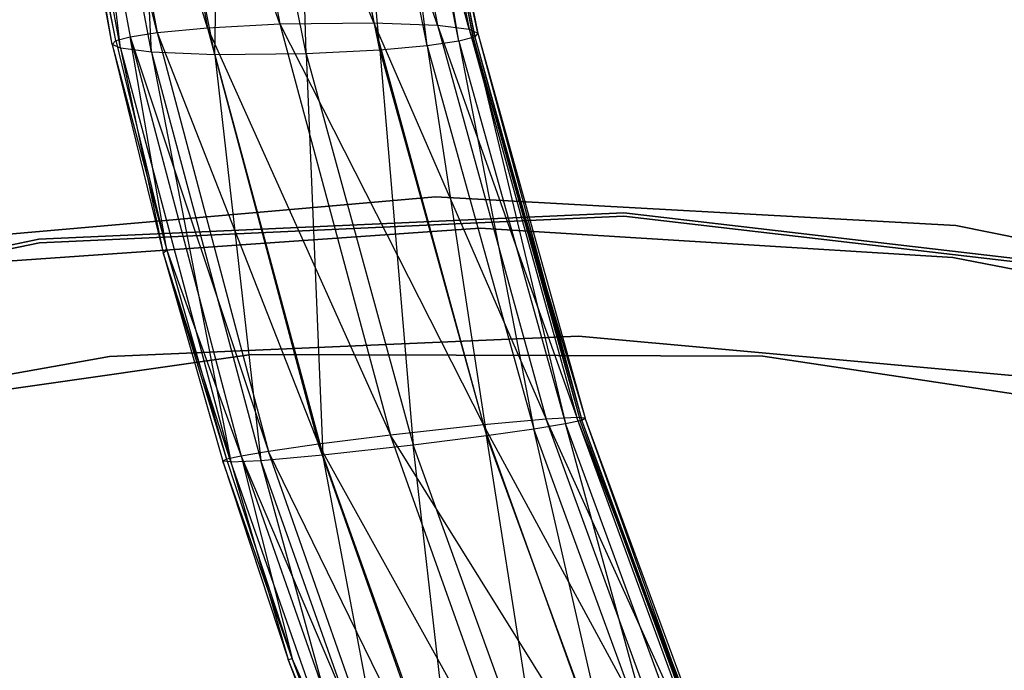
# Model space of a CAD drawing. Extents: x -91 to 91, y -91 to 262.
# Tile 363 of 480: x -7 to 7, y 45 to 54. Entities that reach past the tile are written whole.
import ezdxf

# ---------------------------------------------------------------- set-up
doc = ezdxf.new("R2010")
doc.units = 0
doc.header["$LTSCALE"] = 25.4
doc.layers.get('0').update_dxf_attribs({"linetype": 'CONTINUOUS'})

# ---------------------------------------------------------------- blocks, each defined once
blk = doc.blocks.new('ETE0_STL_1')
at = {"color": 0}
for p, q in [((-3.016, 53.667, 14.387), (-5.232, 59.964, 13.898)), ((-5.232, 59.964, 13.898), (-4.032, 53.614, 14.345)), ((-3.016, 53.667, 14.387), (-5.232, 59.964, 13.898)), ((-5.232, 59.964, 13.898), (-4.032, 53.614, 14.345)), ((-4.737, 53.547, 14.069), (-6.314, 59.877, 13.274)), ((-6.314, 59.877, 13.274), (-5.117, 53.488, 13.732)), ((-4.737, 53.547, 14.069), (-6.314, 59.877, 13.274)), ((-6.314, 59.877, 13.274), (-5.117, 53.488, 13.732)), ((-4.032, 53.614, 14.345), (-5.936, 59.93, 13.614)), ((-5.936, 59.93, 13.614), (-4.737, 53.547, 14.069)), ((-4.032, 53.614, 14.345), (-5.936, 59.93, 13.614)), ((-5.936, 59.93, 13.614), (-4.737, 53.547, 14.069)), ((-1.699, 53.683, 14.002), (-4.215, 59.949, 13.957)), ((-4.215, 59.949, 13.957), (-3.016, 53.667, 14.387)), ((-1.699, 53.683, 14.002), (-4.215, 59.949, 13.957)), ((-4.215, 59.949, 13.957), (-3.016, 53.667, 14.387)), ((-0.803, 53.648, 13.363), (-2.895, 59.848, 13.596)), ((-2.895, 59.848, 13.596), (-1.699, 53.683, 14.002)), ((-0.803, 53.648, 13.363), (-2.895, 59.848, 13.596)), ((-2.895, 59.848, 13.596), (-1.699, 53.683, 14.002)), ((-5.367, 53.38, 12.936), (-6.56, 59.738, 12.482)), ((-5.367, 53.38, 12.936), (-6.56, 59.738, 12.482)), ((-5.319, 53.432, 13.345), (-6.56, 59.738, 12.482)), ((-5.319, 53.432, 13.345), (-6.56, 59.738, 12.482)), ((-5.319, 53.432, 13.345), (-6.514, 59.812, 12.888)), ((-5.319, 53.432, 13.345), (-6.514, 59.812, 12.888)), ((-0.36, 53.591, 12.72), (-1.996, 59.711, 12.976)), ((-1.996, 59.711, 12.976), (-0.803, 53.648, 13.363)), ((-0.36, 53.591, 12.72), (-1.996, 59.711, 12.976)), ((-1.996, 59.711, 12.976), (-0.803, 53.648, 13.363)), ((-5.25, 53.326, 12.45), (-6.44, 59.647, 12.002)), ((-5.25, 53.326, 12.45), (-6.44, 59.647, 12.002)), ((-5.367, 53.38, 12.936), (-6.44, 59.647, 12.002)), ((-5.367, 53.38, 12.936), (-6.44, 59.647, 12.002)), ((-0.239, 53.537, 12.231), (-1.549, 59.583, 12.347)), ((-1.549, 59.583, 12.347), (-0.36, 53.591, 12.72)), ((-0.239, 53.537, 12.231), (-1.549, 59.583, 12.347)), ((-1.549, 59.583, 12.347), (-0.36, 53.591, 12.72)), ((-4.815, 53.269, 11.809), (-6.001, 59.52, 11.374)), ((-4.815, 53.269, 11.809), (-6.001, 59.52, 11.374)), ((-5.25, 53.326, 12.45), (-6.001, 59.52, 11.374)), ((-5.25, 53.326, 12.45), (-6.001, 59.52, 11.374)), ((-1.485, 59.408, 11.402), (-0.302, 53.478, 11.765)), ((-0.505, 53.425, 11.407), (-1.485, 59.408, 11.402)), ((-1.485, 59.408, 11.402), (-0.302, 53.478, 11.765)), ((-0.505, 53.425, 11.407), (-1.485, 59.408, 11.402)), ((-0.302, 53.478, 11.765), (-1.465, 59.419, 11.465)), ((-1.465, 59.419, 11.465), (-0.282, 53.486, 11.829)), ((-0.302, 53.478, 11.765), (-1.465, 59.419, 11.465)), ((-1.465, 59.419, 11.465), (-0.282, 53.486, 11.829)), ((-0.282, 53.486, 11.829), (-1.424, 59.492, 11.865)), ((-1.424, 59.492, 11.865), (-0.239, 53.537, 12.231)), ((-0.282, 53.486, 11.829), (-1.424, 59.492, 11.865)), ((-1.424, 59.492, 11.865), (-0.239, 53.537, 12.231)), ((-3.93, 53.234, 11.168), (-5.112, 59.383, 10.753)), ((-3.93, 53.234, 11.168), (-5.112, 59.383, 10.753)), ((-4.815, 53.269, 11.809), (-5.112, 59.383, 10.753)), ((-4.815, 53.269, 11.809), (-5.112, 59.383, 10.753)), ((-3.93, 53.234, 11.168), (-3.828, 59.282, 10.387)), ((-3.93, 53.234, 11.168), (-3.828, 59.282, 10.387)), ((-2.649, 53.247, 10.778), (-3.828, 59.282, 10.387)), ((-2.649, 53.247, 10.778), (-3.828, 59.282, 10.387)), ((-0.95, 53.359, 11.041), (-2.129, 59.291, 10.674)), ((-0.95, 53.359, 11.041), (-2.129, 59.291, 10.674)), ((-1.615, 53.299, 10.805), (-2.129, 59.291, 10.674)), ((-1.615, 53.299, 10.805), (-2.129, 59.291, 10.674)), ((-0.505, 53.425, 11.407), (-1.685, 59.347, 11.044)), ((-0.505, 53.425, 11.407), (-1.685, 59.347, 11.044)), ((-0.95, 53.359, 11.041), (-1.685, 59.347, 11.044)), ((-0.95, 53.359, 11.041), (-1.685, 59.347, 11.044)), ((-1.615, 53.299, 10.805), (-2.793, 59.263, 10.43)), ((-1.615, 53.299, 10.805), (-2.793, 59.263, 10.43)), ((-2.649, 53.247, 10.778), (-2.793, 59.263, 10.43)), ((-2.649, 53.247, 10.778), (-2.793, 59.263, 10.43)), ((-4.737, 53.547, 14.069), (-4.032, 53.614, 14.345)), ((-4.737, 53.547, 14.069), (-4.032, 53.614, 14.345)), ((-4.032, 53.614, 14.345), (-3.016, 53.667, 14.387)), ((-4.032, 53.614, 14.345), (-3.016, 53.667, 14.387)), ((-4.032, 53.614, 14.345), (-1.463, 47.899, 14.379)), ((-4.032, 53.614, 14.345), (-1.463, 47.899, 14.379)), ((-4.032, 53.614, 14.345), (-2.473, 47.771, 14.349)), ((-4.032, 53.614, 14.345), (-2.473, 47.771, 14.349)), ((-3.016, 53.667, 14.387), (-1.699, 53.683, 14.002)), ((-3.016, 53.667, 14.387), (-1.699, 53.683, 14.002)), ((-3.016, 53.667, 14.387), (-0.16, 48.044, 13.975)), ((-3.016, 53.667, 14.387), (-0.16, 48.044, 13.975)), ((-3.016, 53.667, 14.387), (-1.463, 47.899, 14.379)), ((-3.016, 53.667, 14.387), (-1.463, 47.899, 14.379)), ((-1.699, 53.683, 14.002), (-0.803, 53.648, 13.363)), ((-1.699, 53.683, 14.002), (-0.803, 53.648, 13.363)), ((-1.699, 53.683, 14.002), (0.721, 48.123, 13.32)), ((-1.699, 53.683, 14.002), (0.721, 48.123, 13.32)), ((-1.699, 53.683, 14.002), (-0.16, 48.044, 13.975)), ((-1.699, 53.683, 14.002), (-0.16, 48.044, 13.975)), ((-0.803, 53.648, 13.363), (-0.36, 53.591, 12.72)), ((-0.803, 53.648, 13.363), (-0.36, 53.591, 12.72)), ((-0.803, 53.648, 13.363), (1.153, 48.145, 12.668)), ((-0.803, 53.648, 13.363), (1.153, 48.145, 12.668)), ((-0.803, 53.648, 13.363), (0.721, 48.123, 13.32)), ((-0.803, 53.648, 13.363), (0.721, 48.123, 13.32)), ((-5.319, 53.432, 13.345), (-5.117, 53.488, 13.732)), ((-5.319, 53.432, 13.345), (-5.117, 53.488, 13.732)), ((-5.117, 53.488, 13.732), (-4.737, 53.547, 14.069)), ((-5.117, 53.488, 13.732), (-4.737, 53.547, 14.069)), ((-4.601, 50.494, 13.408), (-5.117, 53.488, 13.732)), ((-5.117, 53.488, 13.732), (-3.177, 47.669, 14.081)), ((-5.117, 53.488, 13.732), (-3.177, 47.669, 14.081)), ((-5.117, 53.488, 13.732), (-3.558, 47.605, 13.746)), ((-5.117, 53.488, 13.732), (-3.558, 47.605, 13.746)), ((-4.601, 50.494, 13.408), (-5.117, 53.488, 13.732)), ((-4.737, 53.547, 14.069), (-2.473, 47.771, 14.349)), ((-4.737, 53.547, 14.069), (-2.473, 47.771, 14.349)), ((-4.737, 53.547, 14.069), (-3.177, 47.669, 14.081)), ((-4.737, 53.547, 14.069), (-3.177, 47.669, 14.081)), ((-0.302, 53.478, 11.765), (-0.505, 53.425, 11.407)), ((-0.302, 53.478, 11.765), (-0.505, 53.425, 11.407)), ((-0.36, 53.591, 12.72), (-0.239, 53.537, 12.231)), ((-0.36, 53.591, 12.72), (-0.239, 53.537, 12.231)), ((-0.36, 53.591, 12.72), (1.268, 48.136, 12.175)), ((-0.36, 53.591, 12.72), (1.268, 48.136, 12.175)), ((-0.36, 53.591, 12.72), (1.153, 48.145, 12.668)), ((-0.36, 53.591, 12.72), (1.153, 48.145, 12.668)), ((-0.282, 53.486, 11.829), (-0.302, 53.478, 11.765)), ((-0.282, 53.486, 11.829), (-0.302, 53.478, 11.765)), ((-0.302, 53.478, 11.765), (0.994, 48.061, 11.349)), ((-0.302, 53.478, 11.765), (0.994, 48.061, 11.349)), ((-0.302, 53.478, 11.765), (1.199, 48.104, 11.707)), ((-0.302, 53.478, 11.765), (1.199, 48.104, 11.707)), ((-0.239, 53.537, 12.231), (-0.282, 53.486, 11.829)), ((-0.239, 53.537, 12.231), (-0.282, 53.486, 11.829)), ((-0.282, 53.486, 11.829), (1.199, 48.104, 11.707)), ((-0.282, 53.486, 11.829), (1.199, 48.104, 11.707)), ((-0.282, 53.486, 11.829), (1.22, 48.11, 11.77)), ((-0.282, 53.486, 11.829), (1.22, 48.11, 11.77)), ((-0.239, 53.537, 12.231), (1.22, 48.11, 11.77)), ((-0.239, 53.537, 12.231), (1.22, 48.11, 11.77)), ((-0.239, 53.537, 12.231), (1.268, 48.136, 12.175)), ((-0.239, 53.537, 12.231), (1.268, 48.136, 12.175)), ((-5.367, 53.38, 12.936), (-5.319, 53.432, 13.345)), ((-5.367, 53.38, 12.936), (-5.319, 53.432, 13.345)), ((-5.25, 53.326, 12.45), (-5.367, 53.38, 12.936)), ((-5.367, 53.38, 12.936), (-4.601, 50.494, 13.408)), ((-5.367, 53.38, 12.936), (-4.601, 50.494, 13.408)), ((-5.367, 53.38, 12.936), (-4.651, 50.454, 12.998)), ((-5.367, 53.38, 12.936), (-4.651, 50.454, 12.998)), ((-5.25, 53.326, 12.45), (-5.367, 53.38, 12.936)), ((-5.319, 53.432, 13.345), (-4.601, 50.494, 13.408)), ((-5.319, 53.432, 13.345), (-4.601, 50.494, 13.408)), ((-4.815, 53.269, 11.809), (-5.25, 53.326, 12.45)), ((-5.25, 53.326, 12.45), (-4.651, 50.454, 12.998)), ((-5.25, 53.326, 12.45), (-4.651, 50.454, 12.998)), ((-5.25, 53.326, 12.45), (-3.706, 47.523, 12.459)), ((-5.25, 53.326, 12.45), (-3.706, 47.523, 12.459)), ((-4.815, 53.269, 11.809), (-5.25, 53.326, 12.45)), ((-0.95, 53.359, 11.041), (-1.615, 53.299, 10.805)), ((-0.95, 53.359, 11.041), (-1.615, 53.299, 10.805)), ((-0.505, 53.425, 11.407), (-0.95, 53.359, 11.041)), ((-0.505, 53.425, 11.407), (-0.95, 53.359, 11.041)), ((-0.95, 53.359, 11.041), (-0.116, 47.893, 10.758)), ((-0.95, 53.359, 11.041), (-0.116, 47.893, 10.758)), ((-0.95, 53.359, 11.041), (0.547, 47.987, 10.986)), ((-0.95, 53.359, 11.041), (0.547, 47.987, 10.986)), ((-0.505, 53.425, 11.407), (0.547, 47.987, 10.986)), ((-0.505, 53.425, 11.407), (0.547, 47.987, 10.986)), ((-0.505, 53.425, 11.407), (0.994, 48.061, 11.349)), ((-0.505, 53.425, 11.407), (0.994, 48.061, 11.349)), ((-3.93, 53.234, 11.168), (-4.815, 53.269, 11.809)), ((-4.815, 53.269, 11.809), (-3.706, 47.523, 12.459)), ((-4.815, 53.269, 11.809), (-3.706, 47.523, 12.459)), ((-4.815, 53.269, 11.809), (-3.283, 47.545, 11.809)), ((-4.815, 53.269, 11.809), (-3.283, 47.545, 11.809)), ((-3.93, 53.234, 11.168), (-4.815, 53.269, 11.809)), ((-2.649, 53.247, 10.778), (-3.93, 53.234, 11.168)), ((-2.649, 53.247, 10.778), (-3.93, 53.234, 11.168)), ((-3.93, 53.234, 11.168), (-3.283, 47.545, 11.809)), ((-3.93, 53.234, 11.168), (-3.283, 47.545, 11.809)), ((-3.93, 53.234, 11.168), (-2.412, 47.623, 11.152)), ((-3.93, 53.234, 11.168), (-2.412, 47.623, 11.152)), ((-1.615, 53.299, 10.805), (-2.649, 53.247, 10.778)), ((-1.615, 53.299, 10.805), (-2.649, 53.247, 10.778)), ((-2.649, 53.247, 10.778), (-2.412, 47.623, 11.152)), ((-2.649, 53.247, 10.778), (-2.412, 47.623, 11.152)), ((-2.649, 53.247, 10.778), (-1.144, 47.762, 10.744)), ((-2.649, 53.247, 10.778), (-1.144, 47.762, 10.744)), ((-1.615, 53.299, 10.805), (-1.144, 47.762, 10.744)), ((-1.615, 53.299, 10.805), (-1.144, 47.762, 10.744)), ((-1.615, 53.299, 10.805), (-0.116, 47.893, 10.758)), ((-1.615, 53.299, 10.805), (-0.116, 47.893, 10.758)), ((-0.833, 51.243, 162.508), (-8.118, 50.603, 162.508)), ((-8.118, 50.603, 164.508), (-0.833, 51.243, 164.508)), ((-8.118, 50.603, 164.508), (-0.833, 51.243, 164.508)), ((-0.833, 51.243, 162.508), (-8.118, 50.603, 162.508)), ((6.468, 50.84, 162.508), (-0.833, 51.243, 162.508)), ((-0.833, 51.243, 164.508), (6.468, 50.84, 164.508)), ((-0.833, 51.243, 164.508), (6.468, 50.84, 164.508)), ((-0.833, 51.243, 164.508), (-0.833, 51.243, 162.508)), ((6.468, 50.84, 162.508), (-0.833, 51.243, 162.508)), ((-0.833, 51.243, 164.508), (-0.833, 51.243, 162.508)), ((1.811, 51.018, 327.508), (-6.397, 50.648, 327.508)), ((-6.397, 50.648, 160.508), (1.811, 51.018, 160.508)), ((1.811, 51.018, 327.508), (-6.397, 50.648, 327.508)), ((-6.397, 50.648, 160.508), (1.811, 51.018, 160.508)), ((9.971, 50.067, 327.508), (1.811, 51.018, 327.508)), ((1.811, 51.018, 160.508), (9.971, 50.067, 160.508)), ((1.811, 51.018, 327.508), (1.811, 51.018, 160.508)), ((9.971, 50.067, 327.508), (1.811, 51.018, 327.508)), ((1.811, 51.018, 160.508), (9.971, 50.067, 160.508)), ((1.811, 51.018, 327.508), (1.811, 51.018, 160.508)), ((-6.39, 50.598, 327.508), (1.809, 50.968, 327.508)), ((1.809, 50.968, 160.508), (-6.39, 50.598, 160.508)), ((1.809, 50.968, 160.508), (-6.39, 50.598, 160.508)), ((-6.39, 50.598, 327.508), (1.809, 50.968, 327.508)), ((1.809, 50.968, 327.508), (9.961, 50.018, 327.508)), ((9.961, 50.018, 160.508), (1.809, 50.968, 160.508)), ((1.809, 50.968, 160.508), (1.809, 50.968, 327.508)), ((1.809, 50.968, 160.508), (1.809, 50.968, 327.508)), ((9.961, 50.018, 160.508), (1.809, 50.968, 160.508)), ((1.809, 50.968, 327.508), (9.961, 50.018, 327.508)), ((13.637, 49.402, 162.508), (6.468, 50.84, 162.508)), ((6.468, 50.84, 164.508), (13.637, 49.402, 164.508)), ((6.468, 50.84, 164.508), (13.637, 49.402, 164.508)), ((6.468, 50.84, 164.508), (6.468, 50.84, 162.508)), ((13.637, 49.402, 162.508), (6.468, 50.84, 162.508)), ((6.468, 50.84, 164.508), (6.468, 50.84, 162.508)), ((-0.206, 50.8, 327.508), (-6.835, 50.338, 327.508)), ((-6.835, 50.338, 321.008), (-0.206, 50.8, 321.008)), ((-0.206, 50.8, 327.508), (-6.835, 50.338, 327.508)), ((-6.835, 50.338, 321.008), (-0.206, 50.8, 321.008)), ((6.427, 50.392, 327.508), (-0.206, 50.8, 327.508)), ((-0.206, 50.8, 321.008), (6.427, 50.392, 321.008)), ((-0.206, 50.8, 327.508), (-0.206, 50.8, 321.008)), ((6.427, 50.392, 327.508), (-0.206, 50.8, 327.508)), ((-0.206, 50.8, 321.008), (6.427, 50.392, 321.008)), ((-0.206, 50.8, 327.508), (-0.206, 50.8, 321.008)), ((-6.397, 50.648, 327.508), (-14.438, 48.966, 327.508)), ((-14.438, 48.966, 160.508), (-6.397, 50.648, 160.508)), ((-6.397, 50.648, 327.508), (-14.438, 48.966, 327.508)), ((-14.438, 48.966, 160.508), (-6.397, 50.648, 160.508)), ((-14.424, 48.918, 327.508), (-6.39, 50.598, 327.508)), ((-6.39, 50.598, 160.508), (-14.424, 48.918, 160.508)), ((-6.39, 50.598, 160.508), (-14.424, 48.918, 160.508)), ((-14.424, 48.918, 327.508), (-6.39, 50.598, 327.508)), ((-6.397, 50.648, 327.508), (-6.397, 50.648, 160.508)), ((-6.397, 50.648, 327.508), (-6.397, 50.648, 160.508)), ((-6.39, 50.598, 160.508), (-6.39, 50.598, 327.508)), ((-6.39, 50.598, 160.508), (-6.39, 50.598, 327.508)), ((-4.651, 50.454, 12.998), (-4.601, 50.494, 13.408)), ((-4.651, 50.454, 12.998), (-4.601, 50.494, 13.408)), ((-3.706, 47.523, 12.459), (-4.651, 50.454, 12.998)), ((-4.651, 50.454, 12.998), (-3.764, 47.56, 13.361)), ((-4.651, 50.454, 12.998), (-3.764, 47.56, 13.361)), ((-4.651, 50.454, 12.998), (-3.817, 47.533, 12.949)), ((-4.651, 50.454, 12.998), (-3.817, 47.533, 12.949)), ((-3.706, 47.523, 12.459), (-4.651, 50.454, 12.998)), ((-4.601, 50.494, 13.408), (-3.558, 47.605, 13.746)), ((-4.601, 50.494, 13.408), (-3.558, 47.605, 13.746)), ((-4.601, 50.494, 13.408), (-3.764, 47.56, 13.361)), ((-4.601, 50.494, 13.408), (-3.764, 47.56, 13.361)), ((12.949, 49.122, 327.508), (6.427, 50.392, 327.508)), ((6.427, 50.392, 321.008), (12.949, 49.122, 321.008)), ((6.427, 50.392, 327.508), (6.427, 50.392, 321.008)), ((12.949, 49.122, 327.508), (6.427, 50.392, 327.508)), ((6.427, 50.392, 321.008), (12.949, 49.122, 321.008)), ((6.427, 50.392, 327.508), (6.427, 50.392, 321.008)), ((-5.406, 49.003, 327.508), (1.173, 49.286, 327.508)), ((1.173, 49.286, 321.008), (-5.406, 49.003, 321.008)), ((1.173, 49.286, 321.008), (-5.406, 49.003, 321.008)), ((-5.406, 49.003, 327.508), (1.173, 49.286, 327.508)), ((1.173, 49.286, 327.508), (7.732, 48.69, 327.508)), ((7.732, 48.69, 321.008), (1.173, 49.286, 321.008)), ((1.173, 49.286, 321.008), (1.173, 49.286, 327.508)), ((1.173, 49.286, 321.008), (1.173, 49.286, 327.508)), ((7.732, 48.69, 321.008), (1.173, 49.286, 321.008)), ((1.173, 49.286, 327.508), (7.732, 48.69, 327.508)), ((-11.89, 47.845, 327.508), (-5.406, 49.003, 327.508)), ((-5.406, 49.003, 321.008), (-11.89, 47.845, 321.008)), ((-5.406, 49.003, 321.008), (-11.89, 47.845, 321.008)), ((-11.89, 47.845, 327.508), (-5.406, 49.003, 327.508)), ((-3.413, 49.031, 327.508), (-10.516, 48.012, 327.508)), ((-10.516, 48.012, 328.508), (-3.413, 49.031, 328.508)), ((-10.516, 48.012, 328.508), (-3.413, 49.031, 328.508)), ((-3.413, 49.031, 327.508), (-10.516, 48.012, 327.508)), ((-5.406, 49.003, 321.008), (-5.406, 49.003, 327.508)), ((-5.406, 49.003, 321.008), (-5.406, 49.003, 327.508)), ((3.762, 49.006, 327.508), (-3.413, 49.031, 327.508)), ((-3.413, 49.031, 328.508), (3.762, 49.006, 328.508)), ((-3.413, 49.031, 328.508), (3.762, 49.006, 328.508)), ((-3.413, 49.031, 328.508), (-3.413, 49.031, 327.508)), ((3.762, 49.006, 327.508), (-3.413, 49.031, 327.508)), ((-3.413, 49.031, 328.508), (-3.413, 49.031, 327.508)), ((10.857, 47.936, 327.508), (3.762, 49.006, 327.508)), ((3.762, 49.006, 328.508), (10.857, 47.936, 328.508)), ((3.762, 49.006, 328.508), (10.857, 47.936, 328.508)), ((3.762, 49.006, 328.508), (3.762, 49.006, 327.508)), ((10.857, 47.936, 327.508), (3.762, 49.006, 327.508)), ((3.762, 49.006, 328.508), (3.762, 49.006, 327.508)), ((0.721, 48.123, 13.32), (-0.16, 48.044, 13.975)), ((0.721, 48.123, 13.32), (-0.16, 48.044, 13.975)), ((1.153, 48.145, 12.668), (0.721, 48.123, 13.32)), ((1.153, 48.145, 12.668), (0.721, 48.123, 13.32)), ((2.603, 42.954, 12.85), (0.721, 48.123, 13.32)), ((2.603, 42.954, 12.85), (0.721, 48.123, 13.32)), ((3.016, 43.062, 12.194), (0.721, 48.123, 13.32)), ((3.016, 43.062, 12.194), (0.721, 48.123, 13.32)), ((0.994, 48.061, 11.349), (1.199, 48.104, 11.707)), ((0.994, 48.061, 11.349), (1.199, 48.104, 11.707)), ((3.016, 43.062, 12.194), (1.153, 48.145, 12.668)), ((3.016, 43.062, 12.194), (1.153, 48.145, 12.668)), ((3.119, 43.099, 11.7), (1.153, 48.145, 12.668)), ((3.119, 43.099, 11.7), (1.153, 48.145, 12.668)), ((1.268, 48.136, 12.175), (1.153, 48.145, 12.668)), ((1.268, 48.136, 12.175), (1.153, 48.145, 12.668)), ((1.199, 48.104, 11.707), (1.22, 48.11, 11.77)), ((1.199, 48.104, 11.707), (1.22, 48.11, 11.77)), ((3.042, 43.098, 11.232), (1.199, 48.104, 11.707)), ((3.042, 43.098, 11.232), (1.199, 48.104, 11.707)), ((1.22, 48.11, 11.77), (1.268, 48.136, 12.175)), ((1.22, 48.11, 11.77), (1.268, 48.136, 12.175)), ((3.064, 43.101, 11.295), (1.22, 48.11, 11.77)), ((3.064, 43.101, 11.295), (1.22, 48.11, 11.77)), ((3.042, 43.098, 11.232), (1.22, 48.11, 11.77)), ((3.042, 43.098, 11.232), (1.22, 48.11, 11.77)), ((3.119, 43.099, 11.7), (1.268, 48.136, 12.175)), ((3.119, 43.099, 11.7), (1.268, 48.136, 12.175)), ((3.064, 43.101, 11.295), (1.268, 48.136, 12.175)), ((3.064, 43.101, 11.295), (1.268, 48.136, 12.175)), ((-0.16, 48.044, 13.975), (-1.463, 47.899, 14.379)), ((-0.16, 48.044, 13.975), (-1.463, 47.899, 14.379)), ((1.746, 42.754, 13.512), (-0.16, 48.044, 13.975)), ((1.746, 42.754, 13.512), (-0.16, 48.044, 13.975)), ((2.603, 42.954, 12.85), (-0.16, 48.044, 13.975)), ((2.603, 42.954, 12.85), (-0.16, 48.044, 13.975)), ((-0.116, 47.893, 10.758), (0.547, 47.987, 10.986)), ((-0.116, 47.893, 10.758), (0.547, 47.987, 10.986)), ((0.547, 47.987, 10.986), (0.994, 48.061, 11.349)), ((0.547, 47.987, 10.986), (0.994, 48.061, 11.349)), ((2.383, 42.984, 10.516), (0.547, 47.987, 10.986)), ((2.383, 42.984, 10.516), (0.547, 47.987, 10.986)), ((1.725, 42.854, 10.293), (0.547, 47.987, 10.986)), ((1.725, 42.854, 10.293), (0.547, 47.987, 10.986)), ((2.832, 43.066, 10.875), (0.994, 48.061, 11.349)), ((2.832, 43.066, 10.875), (0.994, 48.061, 11.349)), ((2.383, 42.984, 10.516), (0.994, 48.061, 11.349)), ((2.383, 42.984, 10.516), (0.994, 48.061, 11.349)), ((-1.463, 47.899, 14.379), (-2.473, 47.771, 14.349)), ((-1.463, 47.899, 14.379), (-2.473, 47.771, 14.349)), ((0.469, 42.473, 13.927), (-1.463, 47.899, 14.379)), ((0.469, 42.473, 13.927), (-1.463, 47.899, 14.379)), ((1.746, 42.754, 13.512), (-1.463, 47.899, 14.379)), ((1.746, 42.754, 13.512), (-1.463, 47.899, 14.379)), ((-1.144, 47.762, 10.744), (-0.116, 47.893, 10.758)), ((-1.144, 47.762, 10.744), (-0.116, 47.893, 10.758)), ((1.725, 42.854, 10.293), (-0.116, 47.893, 10.758)), ((1.725, 42.854, 10.293), (-0.116, 47.893, 10.758)), ((0.71, 42.642, 10.287), (-0.116, 47.893, 10.758)), ((0.71, 42.642, 10.287), (-0.116, 47.893, 10.758)), ((-3.177, 47.669, 14.081), (-3.558, 47.605, 13.746)), ((-3.177, 47.669, 14.081), (-3.558, 47.605, 13.746)), ((-2.473, 47.771, 14.349), (-3.177, 47.669, 14.081)), ((-2.473, 47.771, 14.349), (-3.177, 47.669, 14.081)), ((-1.228, 42.128, 13.642), (-3.177, 47.669, 14.081)), ((-1.228, 42.128, 13.642), (-3.177, 47.669, 14.081)), ((-0.528, 42.266, 13.905), (-3.177, 47.669, 14.081)), ((-0.528, 42.266, 13.905), (-3.177, 47.669, 14.081)), ((-0.528, 42.266, 13.905), (-2.473, 47.771, 14.349)), ((-0.528, 42.266, 13.905), (-2.473, 47.771, 14.349)), ((0.469, 42.473, 13.927), (-2.473, 47.771, 14.349)), ((0.469, 42.473, 13.927), (-2.473, 47.771, 14.349)), ((-2.412, 47.623, 11.152), (-1.144, 47.762, 10.744)), ((-2.412, 47.623, 11.152), (-1.144, 47.762, 10.744)), ((0.71, 42.642, 10.287), (-1.144, 47.762, 10.744)), ((0.71, 42.642, 10.287), (-1.144, 47.762, 10.744)), ((-0.532, 42.369, 10.706), (-1.144, 47.762, 10.744)), ((-0.532, 42.369, 10.706), (-1.144, 47.762, 10.744)), ((-3.764, 47.56, 13.361), (-3.817, 47.533, 12.949)), ((-3.764, 47.56, 13.361), (-3.817, 47.533, 12.949)), ((-3.817, 47.533, 12.949), (-2.901, 44.751, 12.79)), ((-2.845, 44.764, 13.201), (-3.817, 47.533, 12.949)), ((-2.845, 44.764, 13.201), (-3.817, 47.533, 12.949)), ((-3.706, 47.523, 12.459), (-3.817, 47.533, 12.949)), ((-3.706, 47.523, 12.459), (-3.817, 47.533, 12.949)), ((-3.817, 47.533, 12.949), (-2.901, 44.751, 12.79)), ((-3.558, 47.605, 13.746), (-3.764, 47.56, 13.361)), ((-3.558, 47.605, 13.746), (-3.764, 47.56, 13.361)), ((-3.764, 47.56, 13.361), (-2.845, 44.764, 13.201)), ((-3.764, 47.56, 13.361), (-2.845, 44.764, 13.201)), ((-3.706, 47.523, 12.459), (-3.283, 47.545, 11.809)), ((-3.706, 47.523, 12.459), (-3.283, 47.545, 11.809)), ((-1.783, 42.064, 12.023), (-3.706, 47.523, 12.459)), ((-3.706, 47.523, 12.459), (-2.901, 44.751, 12.79)), ((-3.706, 47.523, 12.459), (-2.901, 44.751, 12.79)), ((-1.783, 42.064, 12.023), (-3.706, 47.523, 12.459)), ((-3.558, 47.605, 13.746), (-1.228, 42.128, 13.642)), ((-3.558, 47.605, 13.746), (-1.228, 42.128, 13.642)), ((-3.558, 47.605, 13.746), (-1.611, 42.059, 13.31)), ((-3.558, 47.605, 13.746), (-1.611, 42.059, 13.31)), ((-3.558, 47.605, 13.746), (-2.845, 44.764, 13.201)), ((-3.558, 47.605, 13.746), (-2.845, 44.764, 13.201)), ((-3.283, 47.545, 11.809), (-2.412, 47.623, 11.152)), ((-3.283, 47.545, 11.809), (-2.412, 47.623, 11.152)), ((-1.378, 42.17, 11.369), (-3.283, 47.545, 11.809)), ((-1.378, 42.17, 11.369), (-3.283, 47.545, 11.809)), ((-1.783, 42.064, 12.023), (-3.283, 47.545, 11.809)), ((-1.783, 42.064, 12.023), (-3.283, 47.545, 11.809)), ((-0.532, 42.369, 10.706), (-2.412, 47.623, 11.152)), ((-0.532, 42.369, 10.706), (-2.412, 47.623, 11.152)), ((-1.378, 42.17, 11.369), (-2.412, 47.623, 11.152)), ((-1.378, 42.17, 11.369), (-2.412, 47.623, 11.152)), ((-2.901, 44.751, 12.79), (-2.845, 44.764, 13.201)), ((-2.901, 44.751, 12.79), (-2.845, 44.764, 13.201)), ((-1.821, 42.027, 12.926), (-2.845, 44.764, 13.201)), ((-1.821, 42.027, 12.926), (-2.845, 44.764, 13.201)), ((-1.611, 42.059, 13.31), (-2.845, 44.764, 13.201)), ((-1.611, 42.059, 13.31), (-2.845, 44.764, 13.201)), ((-2.901, 44.751, 12.79), (-1.882, 42.028, 12.515)), ((-1.821, 42.027, 12.926), (-2.901, 44.751, 12.79)), ((-1.821, 42.027, 12.926), (-2.901, 44.751, 12.79)), ((-1.783, 42.064, 12.023), (-2.901, 44.751, 12.79)), ((-1.783, 42.064, 12.023), (-2.901, 44.751, 12.79)), ((-2.901, 44.751, 12.79), (-1.882, 42.028, 12.515))]:
    blk.add_line(p, q, dxfattribs=at)

msp = doc.modelspace()

# ---------------------------------------------------------------- block references
at = {"color": 253}
msp.add_blockref('ETE0_STL_1', (0, 0), dxfattribs=at)

doc.saveas('drawing.dxf')
